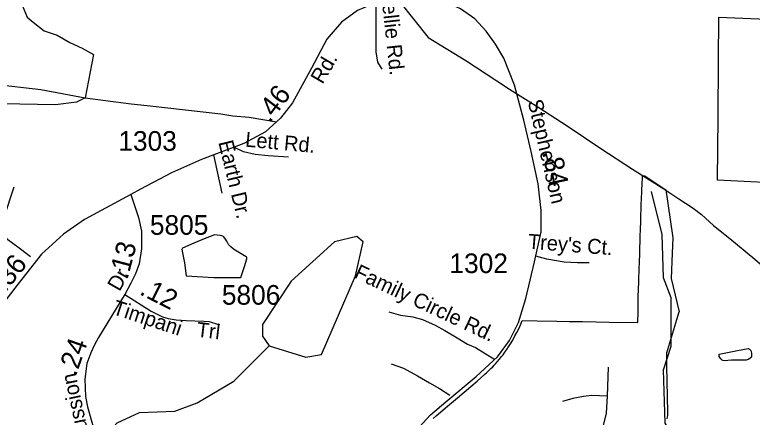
# Model space of a CAD drawing. Extents: x 2001466 to 2224147, y 644118 to 847247.
# Drawn here: x 2055357 to 2060047, y 708382 to 710944 of the extents above; entities that cross this region are included whole.
import ezdxf

# ---------------------------------------------------------------- set-up
doc = ezdxf.new("R2010")
doc.units = 0
for name, color, linetype in [('Exist Boundary Political City Limit New', 7, 'Continuous'), ('Exist Hydrographic Creek Single Shore', 7, 'Continuous'), ('Exist Hydrographic Misc Water Feature', 7, 'Continuous'), ('Exist Road Non-System Type 51', 7, 'Continuous'), ('Exist Road Non-System Type 51 Label', 7, 'Continuous'), ('Exist Road Secondary Mileage Hundredths English Label', 7, 'Continuous'), ('Exist Road Secondary Type 51 Attributed', 7, 'Continuous'), ('Exist Road Secondary Type 51 Label', 7, 'Continuous'), ('Exist Road Secondary Type 51 Number Label', 7, 'Continuous'), ('Exist Utilities Electrical Transmission Line', 7, 'Continuous'), ('Map Preparation Boundary City Limit Buffer Line', 7, 'Continuous')]:
    doc.layers.add(name, color=color, linetype=linetype)

msp = doc.modelspace()

# ---------------------------------------------------------------- linework, layer by layer
at = {"layer": 'Exist Boundary Political City Limit New'}
for points in [[(2060848.2, 709840), (2059826.4, 709891.8), (2059829.8, 710291.7), (2059832.8, 710650.4), (2059835.1, 710927.9), (2060444, 710903.2)], [(2058018.1, 708374.6), (2058037.8, 708391.2), (2058110.2, 708452.6), (2058172.9, 708505.6), (2058256.9, 708577.1), (2058297.5, 708612.3), (2058347, 708655.2), (2058356.8, 708663.9), (2058366, 708672.4), (2058376.8, 708682.8), (2058385.4, 708691.2), (2058396.6, 708702.6), (2058406.9, 708713.5), (2058415.2, 708722.6), (2058425.9, 708734.6), (2058440.1, 708751.3), (2058451.4, 708765.3), (2058462.6, 708779.8), (2058474.5, 708795.9), (2058486.5, 708813.1), (2058498.1, 708830.6), (2058510.4, 708850.1), (2058524.1, 708873.3), (2058538.4, 708899.2), (2058550.1, 708921.2), (2058564.1, 708949.8), (2058575.1, 708974.4), (2058584.2, 708996.8), (2058680, 708995.1), (2058803.6, 708993.1), (2058883.6, 708991.7), (2058967.6, 708990.3), (2059055.6, 708988.8), (2059137.6, 708987.4), (2059319.6, 708984.4), (2059320.6, 709052.8), (2059321.4, 709109), (2059322.5, 709147.8), (2059325.5, 709242.8), (2059328.5, 709337.7), (2059329.1, 709358.6), (2059331.8, 709432.6), (2059335.2, 709527.6), (2059336.1, 709582.4), (2059338, 709622.6), (2059338, 709642.4), (2059341.6, 709730.9), (2059345.2, 709816.5), (2059347.9, 709878.4), (2059348.6, 709894.9), (2059349.5, 709918.8), (2059363.8, 709918.1), (2059453.6, 709858.2), (2059498.1, 709828.7), (2059510.9, 709742), (2059542.8, 709524.3), (2059538.5, 709426.1), (2059531.4, 709264.5), (2059581.5, 709052.6), (2059580.8, 709050.2), (2059566, 709001.8), (2059500.9, 708788.7), (2059502.6, 708707.1), (2059508.9, 708417.2), (2059508.6, 708403.8), (2059507.8, 708393.8), (2059506.2, 708383.4), (2059503.9, 708372.1)]]:
    msp.add_lwpolyline(points, dxfattribs=at)
at = {"layer": 'Exist Hydrographic Creek Single Shore'}
for points in [[(2059311.2, 706549.1), (2059220.4, 706744.4), (2059261.4, 707170), (2059435.5, 707534), (2059476.5, 707775.9), (2059584.5, 708003.3), (2059559.5, 708236.8), (2059492.5, 708343.1), (2059483.5, 708684.6), (2059532.5, 708834.4), (2059532.5, 709142.9), (2059482.4, 709268.6), (2059473.6, 709544.3), (2059406.6, 709818)], [(2055272.4, 707431), (2055344.5, 707502.5), (2055560.6, 708046), (2055851.6, 708171.3), (2056009.5, 708345.3), (2056151.6, 708411.3), (2056375.5, 708419.8), (2056517.6, 708472.7), (2056750.5, 708612.3), (2056975.5, 708837.4)]]:
    msp.add_lwpolyline(points, dxfattribs=at)
at = {"layer": 'Exist Hydrographic Misc Water Feature'}
for points in [[(2056623.2, 709271.3), (2056795, 709271.6), (2056817.4, 709341.6), (2056833, 709389.6), (2056833, 709399.7), (2056828.9, 709403.6), (2056787, 709427.8), (2056748.9, 709451.4), (2056730.8, 709465.5), (2056716.9, 709481.4), (2056706.6, 709501.6), (2056693.1, 709521.5), (2056684.9, 709531.3), (2056674.9, 709537.3), (2056663, 709539.5), (2056644.9, 709541.4), (2056625.2, 709543.2), (2056601, 709533.1), (2056573.2, 709521.1), (2056496.7, 709490.9), (2056424.9, 709458.7), (2056420.8, 709448.8), (2056437.4, 709364.8), (2056447.5, 709282.9), (2056623.2, 709271.3)], [(2056975.5, 708837.4), (2057208.6, 708763.8), (2057308.5, 708781.3), (2057524.6, 709282.2), (2057573.6, 709497.8), (2057531.6, 709531.4), (2057390.5, 709498.3), (2057115.5, 709247.9), (2056933.6, 708972.8), (2056933.6, 708897.3), (2056975.5, 708837.4)], [(2059953.4, 708807.7), (2060021.3, 708819.7), (2060029.5, 708815.6), (2060037.3, 708805.9), (2060041.4, 708789.9), (2060041.6, 708777.8), (2060041.6, 708768), (2060037.5, 708761.7), (2060031.6, 708755.7), (2060021.5, 708749.6), (2060009.4, 708745.7), (2059977.6, 708745.7), (2059949.5, 708745.5), (2059915.9, 708745.7), (2059891.7, 708743.3), (2059871.8, 708741.4), (2059859.9, 708743.6), (2059856, 708745.5), (2059848, 708753.6), (2059837.4, 708769.3), (2059835.7, 708779.3), (2059835.9, 708783.3), (2059953.4, 708807.7)]]:
    msp.add_lwpolyline(points, dxfattribs=at)
at = {"layer": 'Exist Road Non-System Type 51'}
for points in [[(2055366.7, 711177.4), (2055382.9, 711080), (2055404.5, 711004.2), (2055437, 710928.5), (2055474.9, 710896), (2055545.2, 710841.9), (2055626.4, 710814.8), (2055707.5, 710766.1), (2055785.1, 710730), (2055859, 710690.3), (2055804.9, 710414.3)], [(2057654.2, 711021.5), (2057652.4, 710917), (2057654.4, 710786), (2057654.4, 710707.5), (2057664.4, 710641), (2057690.6, 710596.6)], [(2054300.7, 710614.5), (2054392.7, 710571.2), (2054538.8, 710560.4), (2054760.7, 710538.7), (2055226, 710500.9), (2055523.6, 710468.4), (2055804.9, 710414.3)], [(2055804.9, 710414.3), (2055750.8, 710387.2), (2055615.5, 710370.9), (2055274.7, 710376.4), (2054847.2, 710365.5), (2054641.6, 710381.8), (2054392.7, 710425.1), (2053862.5, 710430.5)], [(2055804.9, 710414.3), (2055934.8, 710398), (2056097.1, 710376.4), (2056199.9, 710365.5), (2056667.6, 710312.1), (2056744.1, 710300), (2056848.8, 710291.9), (2057021.2, 710262.1)], [(2057098.6, 710038), (2056969.7, 710046.1), (2056885.1, 710054.1), (2056812.6, 710070.3), (2056751.1, 710101)], [(2056675.7, 709808.3), (2056622.5, 710052.5)], [(2055351, 709846.8), (2055287.1, 709654.1), (2055278.6, 709628.3), (2055273.8, 709588.4), (2055273.5, 709576.4), (2055275.2, 709562.4), (2055284.8, 709544.2), (2055296.5, 709527.9), (2055314.2, 709513.6), (2055335.9, 709497.1), (2055393, 709454), (2055457.2, 709404)], [(2059010.3, 709364.7), (2058936, 709364.7), (2058850.7, 709369.5), (2058740.1, 709388.5), (2058670.5, 709406.5)], [(2057735.7, 709053.7), (2057810.4, 709031), (2057888.4, 709021.2), (2057950.2, 709005), (2058031.3, 708967.3), (2058092.7, 708934.1), (2058171.7, 708886.5), (2058236.9, 708847.4), (2058286.5, 708826.1), (2058410.6, 708750.1)], [(2057751.9, 708722.8), (2057829.3, 708693.3), (2057918.3, 708645.4), (2057995.4, 708601.9), (2058058.7, 708564.6), (2058123.9, 708522.8)], [(2059130.7, 708701.4), (2059124.5, 708516.7)], [(2059124.5, 708516.7), (2059027.5, 708519.9), (2058974.3, 708513.6), (2058905.5, 708501.1), (2058839.9, 708482.3)], [(2059124.5, 708516.7), (2059118.2, 708407.2), (2059099.4, 708329), (2059061.9, 708247.6)]]:
    msp.add_lwpolyline(points, dxfattribs=at)
at = {"layer": 'Exist Road Secondary Type 51 Attributed'}
for points in [[(2058010.5, 711051.3), (2057903.2, 711055.3), (2057775.4, 711047.4), (2057657, 711022.1), (2057537.1, 710970), (2057436.1, 710897.4), (2057341.4, 710788.4), (2057245.2, 710603.6), (2057122.5, 710382.6), (2057046.7, 710285.4), (2056952.1, 710198.6), (2056813.2, 710124.4), (2056544.9, 710023.3), (2056354.4, 709938), (2056156.3, 709833), (2056095.7, 709800.1)], [(2057880.7, 708265), (2058000.3, 708396.8), (2058098.9, 708480.5), (2058291.4, 708640.8), (2058427.5, 708765.5), (2058502.5, 708869.8), (2058560.9, 708985.8), (2058606.6, 709137.4), (2058663, 709371.9), (2058704.1, 709563), (2058705.6, 709697.2), (2058686.3, 709867.8), (2058642.1, 710073.8), (2058594.8, 710272.8), (2058534.4, 710495.5), (2058466.6, 710667.6), (2058414.5, 710756), (2058354.5, 710839.7), (2058283.1, 710918.7), (2058190.8, 710981.1), (2058080.7, 711032.4), (2058010.5, 711051.3)], [(2056095.7, 709800.1), (2055800.5, 709639.6), (2055667.9, 709546.4), (2055527.5, 709420.1), (2055378, 709231.4), (2055186.2, 708981.9), (2055123.5, 708865), (2055038.3, 708674), (2054905.3, 708406.9)], [(2056095.7, 709800.1), (2056144.5, 709652.3), (2056164, 709567.2), (2056163, 709453.8), (2056147.4, 709358), (2056125.4, 709295.4), (2056096.1, 709234.8), (2056058, 709162.4)], [(2056058, 709162.4), (2056031.1, 709122.3), (2055889.4, 708889.6), (2055864.9, 708843.7), (2055840.5, 708790.9), (2055816.1, 708724.4), (2055802.4, 708623.7), (2055807.3, 708513.2), (2055820, 708448.6), (2055861, 708305.9), (2055882.5, 708223.8), (2055898.2, 708141.6), (2055901.1, 708068.3), (2055901.1, 707963.7)], [(2056058, 709162.4), (2056225.1, 709057.8), (2056295.9, 709021.6), (2056332.1, 709009.9), (2056383.9, 709002.1), (2056446.4, 708998.2), (2056559.8, 708994.3), (2056594, 708991.3), (2056658.5, 708969.8)]]:
    msp.add_lwpolyline(points, dxfattribs=at)
at = {"layer": 'Exist Utilities Electrical Transmission Line'}
for points in [[(2057804.9, 711028.9), (2057986.5, 710799.1), (2058225.5, 710652.3), (2058483.8, 710482.4)], [(2058483.8, 710482.4), (2058486, 710480.9), (2058689.4, 710352.8), (2058869.1, 710237.1), (2059084.1, 710092.7), (2059285.4, 709960.6), (2059484.9, 709836.6), (2059579.6, 709772.6), (2059623, 709743.8), (2059672.4, 709712.8), (2059723.5, 709671.7), (2059800.1, 709602.1), (2059904.4, 709520), (2060063.7, 709388.8), (2060197.4, 709272), (2060502.1, 709011.8), (2060520.1, 708995.5), (2060572.1, 708963.6), (2060660.1, 708923.6), (2060773.8, 708874.5)]]:
    msp.add_lwpolyline(points, dxfattribs=at)
at = {"layer": 'Map Preparation Boundary City Limit Buffer Line'}
for points in [[(2060848.2, 709840), (2059826.4, 709891.8), (2059829.8, 710291.7), (2059832.8, 710650.4), (2059835.1, 710927.9), (2060444, 710903.2)], [(2058018.1, 708374.6), (2058037.8, 708391.2), (2058110.2, 708452.6), (2058172.9, 708505.6), (2058256.9, 708577.1), (2058297.5, 708612.3), (2058347, 708655.2), (2058356.8, 708663.9), (2058366, 708672.4), (2058376.8, 708682.8), (2058385.4, 708691.2), (2058396.6, 708702.6), (2058406.9, 708713.5), (2058415.2, 708722.6), (2058425.9, 708734.6), (2058440.1, 708751.3), (2058451.4, 708765.3), (2058462.6, 708779.8), (2058474.5, 708795.9), (2058486.5, 708813.1), (2058498.1, 708830.6), (2058510.4, 708850.1), (2058524.1, 708873.3), (2058538.4, 708899.2), (2058550.1, 708921.2), (2058564.1, 708949.8), (2058575.1, 708974.4), (2058584.2, 708996.8), (2058680, 708995.1), (2058803.6, 708993.1), (2058883.6, 708991.7), (2058967.6, 708990.3), (2059055.6, 708988.8), (2059137.6, 708987.4), (2059319.6, 708984.4), (2059320.6, 709052.8), (2059321.4, 709109), (2059322.5, 709147.8), (2059325.5, 709242.8), (2059328.5, 709337.7), (2059329.1, 709358.6), (2059331.8, 709432.6), (2059335.2, 709527.6), (2059336.1, 709582.4), (2059338, 709622.6), (2059338, 709642.4), (2059341.6, 709730.9), (2059345.2, 709816.5), (2059347.9, 709878.4), (2059348.6, 709894.9), (2059349.5, 709918.8), (2059363.8, 709918.1), (2059453.6, 709858.2), (2059498.1, 709828.7), (2059510.9, 709742), (2059542.8, 709524.3), (2059538.5, 709426.1), (2059531.4, 709264.5), (2059581.5, 709052.6), (2059580.8, 709050.2), (2059566, 709001.8), (2059500.9, 708788.7), (2059502.6, 708707.1), (2059508.9, 708417.2), (2059508.6, 708403.8), (2059507.8, 708393.8), (2059506.2, 708383.4), (2059503.9, 708372.1)]]:
    msp.add_lwpolyline(points, dxfattribs=at)

# ---------------------------------------------------------------- texts
at = {"layer": 'Exist Road Non-System Type 51 Label'}
for s, rotation, p in [('Nellie Rd.', 276.1078, (2057684.4, 711101.6)), ('Lett Rd.', 354.799, (2056820.1, 710104.7)), ('Earth Dr.', 283.6903, (2056651.4, 710132.6)), ("Trey's Ct.", 355.5933, (2058618, 709454.8)), ('Family Circle Rd.', 334.7298, (2057509.2, 709273.1))]:
    msp.add_text(s, height=95, rotation=rotation, dxfattribs=at).set_placement(p)
at = {"layer": 'Exist Road Secondary Mileage Hundredths English Label'}
for s, rotation, p in [('.46', 53.0571, (2056978.9, 710250.2)), ('.84', 282.1016, (2058710.3, 710069.1)), ('.13', 75.1504, (2056074, 709255.7)), ('.36', 51.5073, (2055297.4, 709173.2)), ('.12', 333.2533, (2056144.5, 709166.4)), ('.24', 70.5461, (2055745, 708637.8))]:
    msp.add_text(s, height=125, rotation=rotation, dxfattribs=at).set_placement(p)
at = {"layer": 'Exist Road Secondary Type 51 Label'}
for s, rotation, p in [('Rd.', 59.6729, (2057314.3, 710497)), ('Stephenson', 283.1412, (2058618.7, 710393.6)), ('Dr', 60.5182, (2056023.3, 709177.6)), ('Timpani', 341.7832, (2055972.9, 709040.3)), ('Trl', 353.2585, (2056510.2, 708894.4)), ('Percussion', 102.0007, (2055874.1, 708054))]:
    msp.add_text(s, height=95, rotation=rotation, dxfattribs=at).set_placement(p)
at = {"layer": 'Exist Road Secondary Type 51 Number Label'}
for s, p in [('1303', (2056015.9, 710078.1)), ('5805', (2056216.6, 709543.3)), ('1302', (2058121.5, 709299.4)), ('5806', (2056674.2, 709098.3))]:
    msp.add_text(s, height=125, dxfattribs=at).set_placement(p)

doc.saveas('drawing.dxf')
